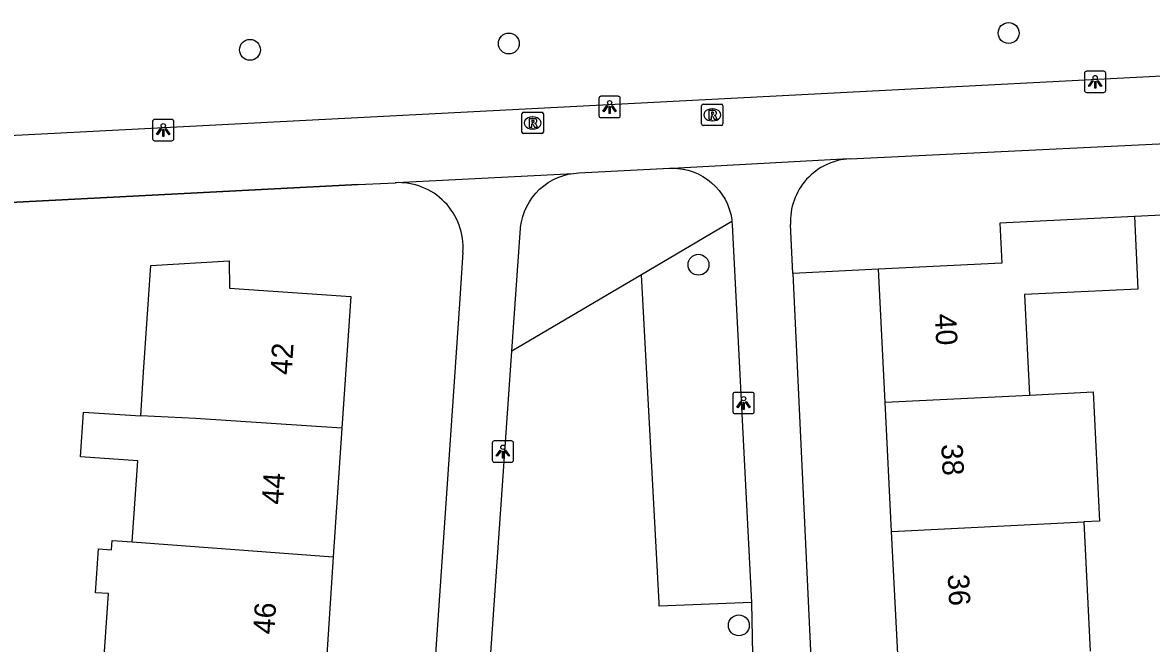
# Model space of a CAD drawing. Extents: x 161084 to 161928, y 385355 to 386522.
# Drawn here: x 161717 to 161769.8, y 386299.9 to 386329 of the extents above; entities that cross this region are included whole.
import ezdxf

# ---------------------------------------------------------------- set-up
doc = ezdxf.new("R2010")
doc.units = 0
for name, color, linetype in [('IMGEO_Boom', 7, 'Continuous'), ('IMGEO_Groenvoorziening', 7, 'Continuous'), ('IMGEO_Lichtpunt', 7, 'Continuous'), ('IMGEO_Muur', 7, 'Continuous'), ('IMGEO_Pand', 7, 'Continuous'), ('IMGEO_Pand_nummerreeks', 7, 'Continuous'), ('IMGEO_Rioolput', 7, 'Continuous'), ('IMGEO_Voetpad_open', 7, 'Continuous')]:
    doc.layers.add(name, color=color, linetype=linetype)

msp = doc.modelspace()

# ---------------------------------------------------------------- linework, layer by layer
at = {"layer": 'IMGEO_Boom'}
for centre in [(161763.128, 386328.47), (161727.621, 386327.685), (161739.736, 386327.978), (161748.612, 386317.624), (161750.501, 386300.743)]:
    msp.add_circle(centre, 0.489, dxfattribs=at)
at = {"layer": 'IMGEO_Groenvoorziening'}
for points in [[(161775.799, 386320.206), (161769.013, 386319.876)], [(161750.179, 386319.655), (161745.941, 386317.153)], [(161745.941, 386317.153), (161739.88, 386313.574)], [(161751.089, 386301.817), (161746.777, 386301.641), (161746.772, 386301.803), (161745.941, 386317.153)], [(161757.045, 386317.414), (161753.029, 386317.215)]]:
    msp.add_lwpolyline(points, dxfattribs=at)
at = {"layer": 'IMGEO_Lichtpunt'}
for p, q in [((161766.679, 386326.589), (161766.679, 386325.782)), ((161766.679, 386326.589), (161766.679, 386325.782)), ((161767.581, 386326.684), (161766.773, 386326.684)), ((161767.581, 386326.684), (161766.773, 386326.684)), ((161767.675, 386325.782), (161767.675, 386326.589)), ((161767.675, 386325.782), (161767.675, 386326.589)), ((161744.857, 386325.507), (161744.049, 386325.507)), ((161744.857, 386325.507), (161744.049, 386325.507)), ((161766.773, 386325.688), (161767.581, 386325.688)), ((161766.773, 386325.688), (161767.581, 386325.688)), ((161743.955, 386325.412), (161743.955, 386324.605)), ((161743.955, 386325.412), (161743.955, 386324.605)), ((161744.951, 386324.605), (161744.951, 386325.412)), ((161744.951, 386324.605), (161744.951, 386325.412)), ((161723.966, 386324.426), (161723.158, 386324.426)), ((161723.966, 386324.426), (161723.158, 386324.426)), ((161744.049, 386324.511), (161744.857, 386324.511)), ((161744.049, 386324.511), (161744.857, 386324.511)), ((161723.064, 386324.331), (161723.064, 386323.524)), ((161723.064, 386324.331), (161723.064, 386323.524)), ((161724.06, 386323.524), (161724.06, 386324.331)), ((161724.06, 386323.524), (161724.06, 386324.331)), ((161723.158, 386323.43), (161723.966, 386323.43)), ((161723.158, 386323.43), (161723.966, 386323.43)), ((161750.224, 386311.555), (161750.224, 386310.748)), ((161750.224, 386311.555), (161750.224, 386310.748)), ((161751.126, 386311.65), (161750.318, 386311.65)), ((161751.126, 386311.65), (161750.318, 386311.65)), ((161751.22, 386310.748), (161751.22, 386311.555)), ((161751.22, 386310.748), (161751.22, 386311.555)), ((161750.318, 386310.654), (161751.126, 386310.654)), ((161750.318, 386310.654), (161751.126, 386310.654)), ((161738.958, 386309.283), (161738.958, 386308.476)), ((161738.958, 386309.283), (161738.958, 386308.476)), ((161739.86, 386309.378), (161739.052, 386309.378)), ((161739.86, 386309.378), (161739.052, 386309.378)), ((161739.954, 386308.476), (161739.954, 386309.283)), ((161739.954, 386308.476), (161739.954, 386309.283)), ((161739.052, 386308.382), (161739.86, 386308.382)), ((161739.052, 386308.382), (161739.86, 386308.382))]:
    msp.add_line(p, q, dxfattribs=at)
for points in [[(161767.053, 386326.253), (161767.092, 386326.225), (161766.904, 386325.963), (161766.866, 386325.99), (161767.053, 386326.253)], [(161767.155, 386326.205), (161767.202, 386326.205), (161767.202, 386325.883), (161767.155, 386325.883), (161767.155, 386326.205)], [(161767.265, 386326.225), (161767.303, 386326.252), (161767.49, 386325.99), (161767.451, 386325.962), (161767.265, 386326.225)], [(161744.329, 386325.076), (161744.368, 386325.048), (161744.18, 386324.786), (161744.142, 386324.813), (161744.329, 386325.076)], [(161744.431, 386325.028), (161744.478, 386325.028), (161744.478, 386324.706), (161744.431, 386324.706), (161744.431, 386325.028)], [(161744.541, 386325.048), (161744.579, 386325.075), (161744.766, 386324.813), (161744.727, 386324.785), (161744.541, 386325.048)], [(161723.438, 386323.995), (161723.477, 386323.967), (161723.289, 386323.705), (161723.251, 386323.732), (161723.438, 386323.995)], [(161723.54, 386323.947), (161723.587, 386323.947), (161723.587, 386323.625), (161723.54, 386323.625), (161723.54, 386323.947)], [(161723.65, 386323.967), (161723.688, 386323.994), (161723.875, 386323.732), (161723.836, 386323.704), (161723.65, 386323.967)], [(161750.598, 386311.219), (161750.637, 386311.191), (161750.449, 386310.929), (161750.411, 386310.956), (161750.598, 386311.219)], [(161750.7, 386311.171), (161750.747, 386311.171), (161750.747, 386310.849), (161750.7, 386310.849), (161750.7, 386311.171)], [(161750.81, 386311.191), (161750.848, 386311.218), (161751.035, 386310.956), (161750.996, 386310.928), (161750.81, 386311.191)], [(161739.332, 386308.947), (161739.371, 386308.919), (161739.183, 386308.657), (161739.145, 386308.684), (161739.332, 386308.947)], [(161739.434, 386308.899), (161739.481, 386308.899), (161739.481, 386308.577), (161739.434, 386308.577), (161739.434, 386308.899)], [(161739.544, 386308.919), (161739.582, 386308.946), (161739.769, 386308.684), (161739.73, 386308.656), (161739.544, 386308.919)]]:
    msp.add_lwpolyline(points, dxfattribs=at)
for centre in [(161767.178, 386326.387), (161744.454, 386325.21), (161723.563, 386324.129), (161750.723, 386311.353), (161739.457, 386309.081)]:
    msp.add_circle(centre, 0.0994, dxfattribs=at)
for centre, start, end in [((161766.773, 386326.589), 90, 180), ((161766.773, 386326.589), 90, 180), ((161767.581, 386326.589), 0, 90), ((161767.581, 386326.589), 0, 90), ((161744.049, 386325.412), 90, 180), ((161744.049, 386325.412), 90, 180), ((161744.857, 386325.412), 0, 90), ((161744.857, 386325.412), 0, 90), ((161766.773, 386325.782), 180, 270), ((161766.773, 386325.782), 180, 270), ((161767.581, 386325.782), 270, 0), ((161767.581, 386325.782), 270, 360), ((161723.158, 386324.331), 90, 180), ((161723.158, 386324.331), 90, 180), ((161723.966, 386324.331), 0, 90), ((161723.966, 386324.331), 0, 90), ((161744.049, 386324.605), 180, 270), ((161744.049, 386324.605), 180, 270), ((161744.857, 386324.605), 270, 0), ((161744.857, 386324.605), 270, 360), ((161723.158, 386323.524), 180, 270), ((161723.158, 386323.524), 180, 270), ((161723.966, 386323.524), 270, 0), ((161723.966, 386323.524), 270, 360), ((161750.318, 386311.555), 90, 180), ((161750.318, 386311.555), 90, 180), ((161751.126, 386311.555), 0, 90), ((161751.126, 386311.555), 0, 90), ((161750.318, 386310.748), 180, 270), ((161750.318, 386310.748), 180, 270), ((161751.126, 386310.748), 270, 0), ((161751.126, 386310.748), 270, 360), ((161739.052, 386309.283), 90, 180), ((161739.052, 386309.283), 90, 180), ((161739.86, 386309.283), 0, 90), ((161739.86, 386309.283), 0, 90), ((161739.052, 386308.476), 180, 270), ((161739.052, 386308.476), 180, 270), ((161739.86, 386308.476), 270, 0), ((161739.86, 386308.476), 270, 360)]:
    msp.add_arc(centre, 0.0946, start, end, dxfattribs=at)
at = {"layer": 'IMGEO_Muur'}
msp.add_lwpolyline([(161732.689, 386321.376), (161710.354, 386320.219)], dxfattribs=at)
at = {"layer": 'IMGEO_Pand'}
for points in [[(161769.013, 386319.876), (161762.72, 386319.569), (161762.811, 386317.7), (161757.045, 386317.414)], [(161769.013, 386319.876), (161769.179, 386316.481), (161763.876, 386316.223), (161764.109, 386311.525)], [(161722.507, 386310.551), (161722.644, 386312.593), (161722.977, 386317.581), (161726.65, 386317.8), (161726.668, 386316.531), (161732.338, 386316.14), (161731.925, 386309.973)], [(161757.353, 386311.191), (161757.045, 386317.414)], [(161757.353, 386311.191), (161764.109, 386311.525)], [(161757.652, 386305.143), (161757.353, 386311.191)], [(161764.109, 386311.525), (161767.087, 386311.672), (161767.387, 386305.625), (161766.644, 386305.588)], [(161722.112, 386304.648), (161722.367, 386308.447), (161719.688, 386308.626), (161719.829, 386310.73), (161722.507, 386310.551)], [(161731.925, 386309.973), (161725.071, 386310.432), (161722.507, 386310.551)], [(161731.925, 386309.973), (161731.522, 386303.946)], [(161757.652, 386305.143), (161766.644, 386305.588)], [(161766.644, 386305.588), (161766.944, 386299.542)], [(161757.951, 386299.097), (161757.652, 386305.143)], [(161723.934, 386298.401), (161720.758, 386298.614), (161721, 386302.23), (161720.391, 386302.271), (161720.528, 386304.318), (161721.137, 386304.277), (161721.167, 386304.718), (161722.112, 386304.648)], [(161722.112, 386304.648), (161731.522, 386303.946)], [(161731.522, 386303.946), (161731.119, 386297.92)]]:
    msp.add_lwpolyline(points, dxfattribs=at)
at = {"layer": 'IMGEO_Rioolput'}
for p, q in [((161748.758, 386324.213), (161748.758, 386325.065)), ((161748.833, 386325.139), (161749.685, 386325.139)), ((161749.246, 386324.919), (161749.271, 386324.919)), ((161749.759, 386325.065), (161749.759, 386324.213)), ((161740.352, 386323.834), (161740.352, 386324.686)), ((161740.427, 386324.76), (161741.279, 386324.76)), ((161740.84, 386324.54), (161740.865, 386324.54)), ((161741.353, 386324.686), (161741.353, 386323.834)), ((161740.863, 386323.98), (161740.838, 386323.98)), ((161749.685, 386324.139), (161748.833, 386324.139)), ((161749.269, 386324.359), (161749.244, 386324.359)), ((161741.279, 386323.76), (161740.427, 386323.76))]:
    msp.add_line(p, q, dxfattribs=at)
for points in [[(161748.758, 386324.213), (161748.758, 386325.065)], [(161748.833, 386325.139), (161749.685, 386325.139)], [(161749.759, 386325.065), (161749.759, 386324.213)], [(161740.352, 386323.834), (161740.352, 386324.686)], [(161740.427, 386324.76), (161741.279, 386324.76)], [(161740.941, 386324.458), (161740.689, 386324.46), (161740.689, 386324.06)], [(161740.867, 386324.379), (161740.813, 386324.379), (161740.813, 386324.298)], [(161741.353, 386324.686), (161741.353, 386323.834)], [(161749.347, 386324.837), (161749.095, 386324.839), (161749.095, 386324.439)], [(161749.095, 386324.439), (161749.219, 386324.439), (161749.219, 386324.601), (161749.23, 386324.601)], [(161749.273, 386324.758), (161749.219, 386324.758), (161749.219, 386324.677)], [(161749.219, 386324.677), (161749.271, 386324.677)], [(161749.277, 386324.572), (161749.348, 386324.439), (161749.488, 386324.439), (161749.423, 386324.565)], [(161740.689, 386324.06), (161740.813, 386324.06), (161740.813, 386324.222), (161740.824, 386324.222)], [(161740.813, 386324.298), (161740.865, 386324.298)], [(161740.871, 386324.193), (161740.942, 386324.06), (161741.082, 386324.06), (161741.017, 386324.186)], [(161749.685, 386324.139), (161748.833, 386324.139)], [(161741.279, 386323.76), (161740.427, 386323.76)]]:
    msp.add_lwpolyline(points, dxfattribs=at)
for centre, radius, start, end in [((161748.835, 386325.063), 0.0765, 91.552, 178.448), ((161748.835, 386325.063), 0.0765, 91.552, 178.448), ((161749.683, 386325.063), 0.0765, 1.552, 88.448), ((161749.683, 386325.063), 0.0765, 1.552, 88.448), ((161740.429, 386324.684), 0.0765, 91.552, 178.448), ((161740.429, 386324.684), 0.0765, 91.552, 178.448), ((161740.873, 386324.283), 0.0964, 77.0061, 93.1865), ((161740.887, 386324.34), 0.0378, 276.6634, 79.6772), ((161740.94, 386324.348), 0.109, 350.3612, 89.416), ((161741.277, 386324.684), 0.0765, 1.552, 88.448), ((161741.277, 386324.684), 0.0765, 1.552, 88.448), ((161749.229, 386324.548), 0.0533, 26.0293, 88.6989), ((161749.255, 386324.866), 0.19, 274.7715, 282.9687), ((161749.279, 386324.662), 0.0964, 77.0061, 93.1865), ((161749.293, 386324.719), 0.0378, 276.6634, 79.6772), ((161749.346, 386324.727), 0.109, 350.3612, 89.416), ((161749.344, 386324.727), 0.112, 277.5842, 350.9817), ((161749.328, 386324.512), 0.108, 29.5134, 73.7905), ((161740.823, 386324.169), 0.0533, 26.0293, 88.6989), ((161740.849, 386324.487), 0.19, 274.7715, 282.9687), ((161740.938, 386324.348), 0.112, 277.5842, 350.9817), ((161740.922, 386324.133), 0.108, 29.5134, 73.7905), ((161748.835, 386324.215), 0.0765, 181.552, 268.448), ((161748.835, 386324.215), 0.0765, 181.552, 268.448), ((161749.683, 386324.215), 0.0765, 271.552, 358.448), ((161749.683, 386324.215), 0.0765, 271.552, 358.448), ((161740.429, 386323.836), 0.0765, 181.552, 268.448), ((161740.429, 386323.836), 0.0765, 181.552, 268.448), ((161741.277, 386323.836), 0.0765, 271.552, 358.448), ((161741.277, 386323.836), 0.0765, 271.552, 358.448)]:
    msp.add_arc(centre, radius, start, end, dxfattribs=at)
for centre, major_axis, ratio, start_param, end_param in [((161749.245, 386324.639), (-0.387, 0.002), 0.722429, 4.712389, 7.853982), ((161749.27, 386324.639), (-0.39, 0.002), 0.717154, 1.570796, 4.712389), ((161740.839, 386324.26), (-0.387, 0.002), 0.722429, 4.712389, 7.853982), ((161740.864, 386324.26), (-0.39, 0.002), 0.717154, 1.570796, 4.712389)]:
    msp.add_ellipse(centre, major_axis=major_axis, ratio=ratio, start_param=start_param, end_param=end_param, dxfattribs=at)
at = {"layer": 'IMGEO_Voetpad_open'}
for points in [[(161770.615, 386326.464), (161737.195, 386324.733), (161702.136, 386322.917)], [(161755.707, 386322.584), (161775.636, 386323.553)], [(161747.39, 386322.143), (161755.653, 386322.591), (161755.707, 386322.584)], [(161734.409, 386321.465), (161734.476, 386321.474), (161742.765, 386321.9)], [(161739.88, 386313.574), (161740.285, 386319.342), (161740.289, 386319.378), (161740.327, 386319.629), (161740.387, 386319.876), (161740.469, 386320.117), (161740.572, 386320.349), (161740.696, 386320.571), (161740.839, 386320.781), (161741, 386320.978), (161741.178, 386321.159), (161741.372, 386321.324), (161741.579, 386321.471), (161741.799, 386321.598), (161742.029, 386321.706), (161742.268, 386321.793), (161742.514, 386321.857), (161742.765, 386321.9)], [(161742.765, 386321.9), (161743.018, 386321.92), (161747.258, 386322.139), (161747.39, 386322.143)], [(161747.39, 386322.143), (161747.64, 386322.132), (161747.888, 386322.1), (161748.132, 386322.045), (161748.371, 386321.969), (161748.601, 386321.872), (161748.822, 386321.755), (161749.032, 386321.618), (161749.229, 386321.463), (161749.411, 386321.291), (161749.577, 386321.104), (161749.725, 386320.903), (161749.855, 386320.689), (161749.965, 386320.464), (161750.055, 386320.23), (161750.124, 386319.99), (161750.17, 386319.744), (161750.179, 386319.655)], [(161710.354, 386320.219), (161732.689, 386321.376), (161734.409, 386321.465)], [(161750.179, 386319.655), (161750.195, 386319.495), (161751.089, 386301.817)], [(161753.029, 386317.215), (161752.916, 386319.502)], [(161737.59, 386318.214), (161737.424, 386315.789), (161734.925, 386279.361), (161734.546, 386273.839), (161734.542, 386273.781), (161734.51, 386273.548), (161734.459, 386273.319), (161734.387, 386273.095), (161734.295, 386272.879), (161734.184, 386272.672), (161734.055, 386272.475), (161733.909, 386272.291), (161733.747, 386272.12), (161733.571, 386271.964), (161733.381, 386271.825), (161733.18, 386271.704), (161732.969, 386271.601), (161732.749, 386271.517), (161732.523, 386271.453), (161732.292, 386271.41)], [(161753.029, 386317.215), (161755.137, 386272.229)], [(161738.718, 386297.007), (161738.732, 386297.208), (161739.88, 386313.574)], [(161751.089, 386301.817), (161751.137, 386299.367)]]:
    msp.add_lwpolyline(points, dxfattribs=at)
for centre, radius, start, end in [((161755.849, 386319.651), 2.936, 92.7644, 182.9088), ((161734.562, 386318.433), 3.036, 355.8676, 92.8854)]:
    msp.add_arc(centre, radius, start, end, dxfattribs=at)

# ---------------------------------------------------------------- texts
at = {"layer": 'IMGEO_Pand_nummerreeks'}
for s, rotation, p in [('40', 272.8329, (161759.671, 386315.313)), ('42', 86.1726, (161729.565, 386312.444)), ('38', 272.8329, (161759.973, 386309.216)), ('44', 86.1729, (161729.159, 386306.373)), ('36', 272.8329, (161760.275, 386303.121)), ('46', 86.1729, (161728.753, 386300.299))]:
    msp.add_text(s, height=1, rotation=rotation, dxfattribs=at).set_placement(p)

doc.saveas('drawing.dxf')
